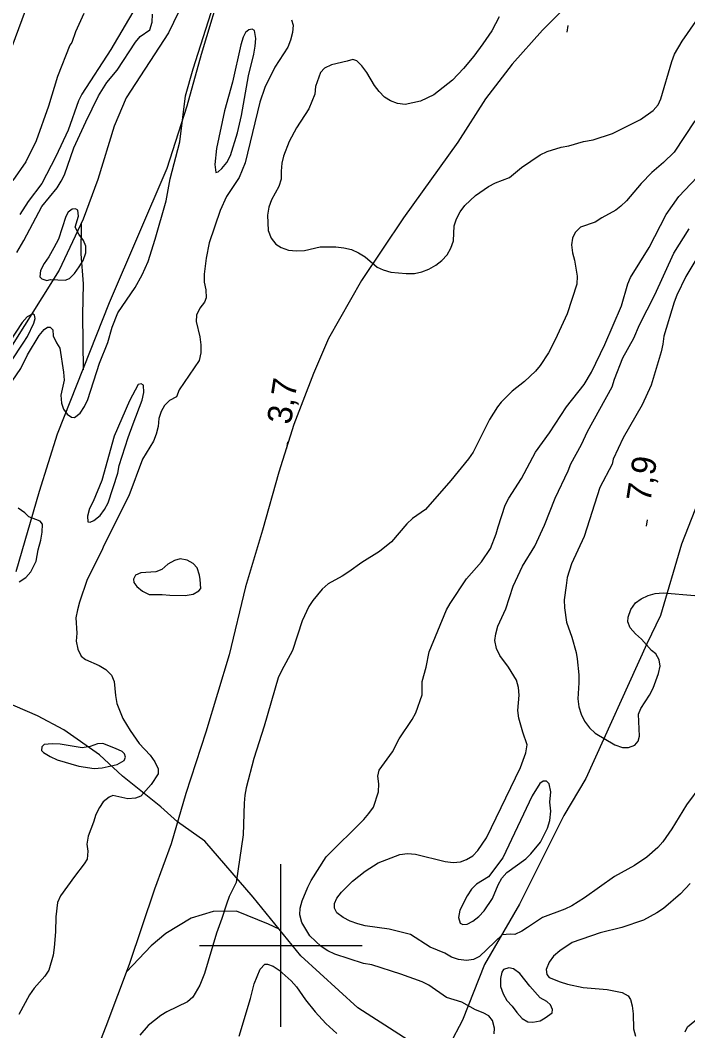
# Model space of a CAD drawing. Extents: x 282461 to 284471, y 5554090 to 5557646.
# Drawn here: x 282768 to 282850.1, y 5554989.5 to 5555113.8 of the extents above; entities that cross this region are included whole.
import ezdxf

# ---------------------------------------------------------------- set-up
doc = ezdxf.new("R2010")
doc.units = 0
for name, color, linetype in [('Niveau 1', 7, 'Continuous'), ('Niveau 2', 7, 'Continuous'), ('Niveau 22', 7, 'Continuous'), ('Niveau 3', 7, 'Continuous'), ('Niveau 61', 7, 'Continuous')]:
    doc.layers.add(name, color=color, linetype=linetype)

msp = doc.modelspace()

# ---------------------------------------------------------------- linework, layer by layer
at = {"layer": 'Niveau 1'}
for points in [[(282795.15, 5555102.1), (282796.02, 5555106.96), (282796.68, 5555109.63), (282796.84, 5555110.61), (282796.94, 5555111.54), (282796.76, 5555112.52), (282796.47, 5555112.69), (282796.06, 5555112.63), (282795.66, 5555112.28), (282795.38, 5555111.7), (282795.1, 5555110.77), (282794.06, 5555106.19), (282793.07, 5555102.66), (282792.09, 5555098.03), (282791.88, 5555096.06), (282792.01, 5555095.08), (282792.3, 5555095.14), (282792.76, 5555095.55), (282793.38, 5555096.31), (282793.83, 5555097.18), (282794.66, 5555099.96), (282795.15, 5555102.1)], [(282802.38, 5555004.58), (282802.65, 5555005.51), (282803.32, 5555007.19), (282803.72, 5555008.01), (282805.59, 5555010.91), (282810.2, 5555015.52), (282810.83, 5555016.22), (282811.4, 5555017.03), (282812.01, 5555018.89), (282812.05, 5555019.87), (282811.93, 5555020.85), (282812.09, 5555021.55), (282813.74, 5555023.81), (282814.58, 5555025.44), (282816.17, 5555027.82), (282816.62, 5555028.64), (282817.4, 5555030.84), (282817.38, 5555032.46), (282817.88, 5555034.25), (282818.26, 5555036.11), (282820.39, 5555041.27), (282820.84, 5555042.08), (282822.82, 5555045.11), (282824.7, 5555047.21), (282825.78, 5555048.83), (282826.5, 5555050.63), (282826.72, 5555051.5), (282827.61, 5555054.17), (282828.06, 5555055.04), (282829.59, 5555057.42), (282831.34, 5555060.68), (282833.04, 5555063.06), (282835.14, 5555066.26), (282837.3, 5555069), (282838.21, 5555070.51), (282839.84, 5555073.93), (282841.91, 5555078.69), (282842.69, 5555081.36), (282843.03, 5555082.17), (282845.29, 5555085.84), (282847.38, 5555089.9), (282848.96, 5555092.11), (282851.93, 5555095.26)], [(282781.84, 5555064.18), (282782.95, 5555067.08), (282783.17, 5555068.01), (282783.1, 5555068.93), (282782.81, 5555069.1), (282782.47, 5555068.98), (282781.4, 5555067.01), (282779.49, 5555062.66), (282778, 5555057.21), (282776.94, 5555054.6), (282776.49, 5555053.73), (282776.21, 5555052.81), (282776.28, 5555052.11), (282776.57, 5555052.06), (282777.02, 5555052.29), (282777.77, 5555052.88), (282778.33, 5555053.63), (282778.79, 5555054.45), (282779.95, 5555058.1), (282780.11, 5555059.02), (282781.22, 5555062.5), (282781.84, 5555064.18)], [(282779.68, 5555024.24), (282778.12, 5555024.86), (282777.48, 5555024.8), (282776.56, 5555024.5), (282775.59, 5555024.32), (282772.87, 5555024.75), (282771.89, 5555024.8), (282770.91, 5555024.74), (282770.62, 5555024.44), (282770.57, 5555023.98), (282770.8, 5555023.75), (282771.62, 5555023.24), (282772.49, 5555022.84), (282775.15, 5555022.06), (282777.06, 5555021.79), (282778.04, 5555021.86), (282779.88, 5555022.28), (282780.74, 5555022.75), (282780.91, 5555023.16), (282780.79, 5555023.56), (282780.5, 5555023.85), (282779.68, 5555024.24)], [(282850.36, 5555007.64), (282849.16, 5555006.35), (282847.05, 5555004.54), (282846.25, 5555004.01), (282844.59, 5555003.13), (282841.94, 5555002.24), (282839.29, 5555001.58), (282835.85, 5555000.39), (282834.3, 5554999.34), (282833.56, 5554998.69), (282832.99, 5554997.94), (282832.65, 5554997.07), (282832.72, 5554996.43), (282833.01, 5554996.09), (282834.35, 5554995.52), (282835.28, 5554995.24), (282837.18, 5554994.86), (282840.13, 5554994.6), (282841.98, 5554994.21), (282842.74, 5554993.81), (282843.03, 5554993.35), (282843.22, 5554992.6), (282843.34, 5554991.62), (282843.37, 5554989.77), (282843.61, 5554988.85)], [(282826.23, 5554989.15), (282826.28, 5554989.84), (282826.04, 5554990.77), (282825.57, 5554991.34), (282824.87, 5554991.74), (282823.94, 5554992.08), (282822.26, 5554993.04), (282820.4, 5554993.6), (282818.19, 5554995.14), (282817.38, 5554995.54), (282814.77, 5554996.5), (282811.18, 5554997.62), (282810.19, 5554997.78), (282806.66, 5554998.96), (282805.79, 5554999.36), (282804.97, 5554999.87), (282803.57, 5555001.19), (282802.57, 5555002.85), (282802.33, 5555003.77), (282802.38, 5555004.58)], [(282794.9, 5554988.86), (282796.28, 5554993.49), (282796.72, 5554995.29), (282797.45, 5554997.09), (282798.02, 5554997.73), (282798.36, 5554997.73), (282799.06, 5554997.45), (282799.82, 5554996.99), (282801.27, 5554995.68), (282801.92, 5554994.93), (282803.04, 5554993.32), (282804.21, 5554991.83), (282805.55, 5554990.4), (282806.9, 5554989.2)]]:
    msp.add_lwpolyline(points, dxfattribs=at)
at = {"layer": 'Niveau 2'}
for points in [[(282766.43, 5555068.62), (282768.02, 5555070.95), (282768.87, 5555072.63), (282770.28, 5555075.01), (282770.91, 5555075.77), (282771.31, 5555076.07), (282771.65, 5555076.07), (282771.95, 5555075.72), (282772.01, 5555074.97), (282772.43, 5555074.11), (282772.84, 5555073.48), (282773.28, 5555070.53), (282773.35, 5555069.55), (282772.97, 5555067.7), (282773.04, 5555066.72), (282773.28, 5555065.97), (282773.75, 5555065.33), (282774.27, 5555064.99), (282774.62, 5555064.94), (282775.31, 5555065.47), (282775.87, 5555066.28), (282776.27, 5555067.15), (282777.71, 5555071.62), (282778.72, 5555074.17), (282779.28, 5555076.03), (282779.95, 5555077.83), (282782.1, 5555080.91), (282782.95, 5555082.48), (282783.68, 5555084.11), (282784.57, 5555086.89), (282785.89, 5555091.59), (282786.38, 5555094.31), (282787.59, 5555098.83), (282788.27, 5555104.51), (282789.21, 5555107.81), (282791.72, 5555115.65)], [(282775.76, 5555114.62), (282774.74, 5555112.35), (282774.3, 5555111.07), (282774.07, 5555110.72), (282772.55, 5555106.88), (282771.44, 5555103.21), (282769.93, 5555098.97), (282768.63, 5555096.4), (282767.04, 5555094.07)], [(282782.21, 5555115.49), (282779.1, 5555110.19), (282775.52, 5555104.71), (282775.13, 5555103.9), (282773.84, 5555100.29), (282772.32, 5555097.03), (282770.63, 5555093.72), (282768.92, 5555091.5), (282767.9, 5555089.92)], [(282767.55, 5555085.25), (282768.4, 5555086.71), (282770.6, 5555090.9), (282772.48, 5555093.17), (282772.99, 5555093.99), (282773.39, 5555094.8), (282774.56, 5555098.11), (282776.02, 5555101.31), (282777.6, 5555104.51), (282778.62, 5555106.14), (282779.87, 5555107.66), (282782.14, 5555111.09), (282782.71, 5555111.79), (282783.91, 5555112.62), (282784.19, 5555113.54), (282784.24, 5555114.53)], [(282808.18, 5555108.75), (282806.22, 5555108.32), (282805.36, 5555107.91), (282804.9, 5555107.38), (282804.29, 5555105.64), (282804.19, 5555104.71), (282803.46, 5555102.91), (282801.92, 5555100.58), (282801.02, 5555098.89), (282800.35, 5555097.09), (282800.13, 5555096.22), (282800.03, 5555095.24), (282800.04, 5555094.25), (282799.76, 5555093.33), (282798.86, 5555091.7), (282798.52, 5555090.82), (282798.36, 5555089.84), (282798.44, 5555087.93), (282798.8, 5555087.01), (282799.39, 5555086.26), (282800.03, 5555085.86), (282800.96, 5555085.52), (282801.94, 5555085.42), (282802.92, 5555085.49), (282804.83, 5555085.91), (282806.79, 5555085.93), (282807.77, 5555085.82), (282808.7, 5555085.6), (282809.57, 5555085.2), (282810.39, 5555084.69), (282811.85, 5555083.43), (282812.61, 5555083.09), (282813.54, 5555082.81), (282815.44, 5555082.66), (282816.43, 5555082.67), (282817.35, 5555082.85), (282818.21, 5555083.2), (282819.07, 5555083.68), (282819.82, 5555084.26), (282820.45, 5555084.96), (282820.9, 5555085.78), (282821.23, 5555086.65), (282821.33, 5555088.5), (282821.61, 5555089.37), (282822.06, 5555090.25), (282822.63, 5555091), (282823.94, 5555092.23), (282825.54, 5555093.35), (282826.41, 5555093.82), (282828.13, 5555094.47), (282829.62, 5555095.7), (282831.91, 5555097.23), (282832.78, 5555097.64), (282834.5, 5555098.18), (282835.43, 5555098.37), (282837.21, 5555098.9), (282838.43, 5555099.09), (282840.79, 5555099.87), (282844.24, 5555101.58), (282845.78, 5555102.69), (282846.41, 5555103.39), (282846.75, 5555104.15), (282848.08, 5555108.74), (282848.41, 5555109.61), (282849.38, 5555111.24), (282851.03, 5555113.63)], [(282801.33, 5555113.83), (282801.51, 5555113.2), (282801.46, 5555112.27)], [(282826.85, 5555114.2), (282825.94, 5555112.51), (282824.86, 5555110.88), (282823.73, 5555109.36), (282822.47, 5555107.85), (282821.1, 5555106.44), (282818.81, 5555104.63), (282817.2, 5555103.86), (282815.3, 5555103.43), (282814.37, 5555103.54), (282813.5, 5555103.88), (282812.75, 5555104.33), (282812.1, 5555105.02), (282811.51, 5555105.77), (282810.57, 5555107.38), (282809.98, 5555108.19), (282809.34, 5555108.82), (282808.87, 5555108.98), (282808.18, 5555108.75)], [(282801.46, 5555112.27), (282801.18, 5555111.34), (282800.85, 5555110.47), (282799.26, 5555108.03), (282798.02, 5555105.53), (282797.41, 5555103.73), (282795.6, 5555096.25), (282794.87, 5555094.45), (282793.34, 5555092.12), (282792.55, 5555090.38), (282791.21, 5555086.44), (282790.83, 5555084.52), (282790.57, 5555082.56), (282790.58, 5555081.57), (282790.77, 5555080.65), (282790.84, 5555079.67), (282790.61, 5555079.14), (282790.04, 5555078.39), (282789.65, 5555077.52), (282789.6, 5555076.76), (282790.03, 5555074.86), (282790.16, 5555073.88), (282790.17, 5555072.9), (282789.95, 5555071.97), (282787.51, 5555068.36), (282787.18, 5555067.49), (282786.32, 5555067.02), (282785.69, 5555066.43), (282785.3, 5555065.68), (282785.02, 5555064.81), (282784.91, 5555063.82), (282784.69, 5555062.9), (282784.36, 5555062.03), (282783, 5555059.82), (282781.33, 5555055.29), (282778.28, 5555049.3), (282777.95, 5555048.49), (282776.2, 5555045.01), (282775.25, 5555042.22), (282774.98, 5555041.29), (282774.81, 5555040.31), (282774.9, 5555038.4), (282774.85, 5555037.42), (282775.04, 5555036.44), (282775.45, 5555035.58), (282775.98, 5555035.18), (282777.66, 5555034.44), (282778.47, 5555033.93), (282779.18, 5555033.24), (282779.53, 5555032.49), (282779.67, 5555030.76), (282779.85, 5555029.78), (282780.57, 5555027.93), (282781.46, 5555026.44), (282782.57, 5555024.83), (282783.92, 5555023.4), (282784.51, 5555022.6), (282784.92, 5555021.73), (282784.93, 5555021.1), (282784.08, 5555019.82), (282782.77, 5555018.36), (282782.14, 5555018.12), (282781.21, 5555018.05), (282779.36, 5555018.44), (282778.9, 5555018.26), (282778.16, 5555017.68), (282777.71, 5555016.98), (282777.25, 5555016.11), (282776.98, 5555015.18), (282776.31, 5555013.44), (282776.14, 5555012.46), (282776.27, 5555011.59), (282776.17, 5555010.61), (282775.83, 5555010.03), (282774.64, 5555008.51), (282772.93, 5555006.12), (282772.54, 5555005.31), (282772.33, 5555003.52), (282772.3, 5555001.67), (282772.15, 5554999.76), (282771.99, 5554998.83), (282771.49, 5554996.98), (282770.98, 5554996.22), (282769.67, 5554994.76), (282769.1, 5554993.95), (282767.8, 5554991.51)], [(282850.94, 5555101.43), (282848.38, 5555097.58), (282847.07, 5555096.3), (282845.64, 5555095.07), (282844.33, 5555093.72), (282842.51, 5555091.57), (282841.82, 5555090.92), (282841.19, 5555090.45), (282839.47, 5555089.51), (282838.67, 5555088.98), (282836.88, 5555088.33), (282836.2, 5555087.69), (282835.86, 5555086.99), (282835.76, 5555086.18), (282835.88, 5555085.2), (282836.13, 5555084.27), (282836.44, 5555082.31), (282836.39, 5555081.33), (282835.23, 5555077.67), (282833.76, 5555074.48), (282832.92, 5555072.91), (282831.9, 5555071.34), (282831.33, 5555070.64), (282829.96, 5555069.35), (282828.47, 5555068.18), (282827.1, 5555066.84), (282826.64, 5555066.25), (282825.68, 5555064.68), (282823.65, 5555060.67), (282823.08, 5555059.86), (282820.92, 5555057.18), (282817.79, 5555053.62), (282816.19, 5555052.5), (282815.5, 5555051.86), (282813.62, 5555049.65), (282812.14, 5555048.47), (282809.96, 5555047.12), (282808.35, 5555045.95), (282807.55, 5555045.42), (282805.83, 5555044.48), (282805.09, 5555043.84), (282803.95, 5555042.44), (282803.44, 5555041.68), (282802.65, 5555039.94), (282801.43, 5555036.29), (282800.07, 5555033.79), (282799.68, 5555032.92), (282797.96, 5555027), (282796.69, 5555023), (282795.75, 5555019.41), (282795.59, 5555018.48), (282795.48, 5555017.5), (282795.36, 5555013.62), (282794.51, 5555007.77), (282793.66, 5555006.03), (282793.33, 5555005.1), (282792.77, 5555003.31), (282792.1, 5555001.51), (282790.61, 5554996.58), (282790.05, 5554995.13), (282789.2, 5554993.67), (282788.51, 5554993.09), (282785.99, 5554991.85), (282785.24, 5554991.38), (282783.7, 5554990.15), (282782.67, 5554988.99)], [(282772.11, 5555085.79), (282771.49, 5555084.68), (282770.92, 5555083.87), (282770.47, 5555083), (282770.36, 5555082.24), (282770.6, 5555082.01), (282771.23, 5555081.79), (282771.69, 5555081.91), (282773.49, 5555081.81), (282774, 5555082.05), (282774.63, 5555082.63), (282775.2, 5555083.45), (282775.71, 5555084.26), (282776.04, 5555085.19), (282776.03, 5555086), (282775.73, 5555086.69), (282775.15, 5555087.49), (282774.73, 5555088.36), (282775.12, 5555089.69), (282775.05, 5555090.44), (282774.76, 5555090.61), (282774.36, 5555090.55), (282773.84, 5555090.2), (282773.56, 5555089.68), (282772.67, 5555086.89), (282772.11, 5555085.79)], [(282830.35, 5555002.22), (282829.66, 5555001.76), (282828.8, 5555001.34), (282828.22, 5555001.4), (282827.24, 5555001.33), (282824.45, 5554998.65), (282823.71, 5554998.29), (282822.84, 5554998.17), (282821.86, 5554998.28), (282820.99, 5554998.56), (282820.18, 5554999.07), (282818.38, 5554999.8), (282815.94, 5555001.34), (282813.34, 5555002.01), (282810.39, 5555002.44), (282809.47, 5555002.66), (282808.54, 5555003), (282807.67, 5555003.45), (282806.91, 5555004.02), (282806.62, 5555004.6), (282806.61, 5555005.18), (282806.89, 5555005.81), (282807.46, 5555006.57), (282808.82, 5555007.91), (282810.36, 5555009.14), (282811.97, 5555010.19), (282814.66, 5555011.2), (282815.59, 5555011.32), (282816.57, 5555011.22), (282820.21, 5555010.33), (282821.19, 5555010.22), (282822.12, 5555010.29), (282822.86, 5555010.58), (282823.61, 5555011.05), (282824.23, 5555011.69), (282825.31, 5555013.26), (282829.47, 5555021.9), (282830.14, 5555023.7), (282830.3, 5555024.68), (282829.76, 5555026.24), (282829.28, 5555027.96), (282829.15, 5555028.89), (282829.3, 5555030.79), (282829.23, 5555031.72), (282828.99, 5555032.64), (282827.99, 5555034.24), (282826.93, 5555035.68), (282826.52, 5555036.54), (282826.33, 5555037.52), (282826.44, 5555038.33), (282826.71, 5555039.26), (282827.67, 5555041.4), (282828.56, 5555044.18), (282829.74, 5555046.67), (282831.26, 5555049.11), (282832.44, 5555051.72), (282833.73, 5555055.03), (282835.36, 5555058.39), (282835.69, 5555059.26), (282836.99, 5555061.64), (282837.72, 5555063.21), (282840.77, 5555068.72), (282841.04, 5555069.65), (282842.05, 5555072.26), (282843.4, 5555074.7), (282844.13, 5555076.32), (282845.99, 5555080.04), (282848.35, 5555085.14), (282850.22, 5555088.16)], [(282852.87, 5555087.4), (282849.82, 5555082.3), (282848.7, 5555079.98), (282848.36, 5555079.11), (282847.09, 5555074.94), (282846.99, 5555073.96), (282846.77, 5555073.03), (282845.55, 5555068.93), (282844.43, 5555066.49), (282842.11, 5555062.43), (282840.88, 5555059.82), (282840.77, 5555059.19), (282839.25, 5555056.34), (282837.31, 5555050.32), (282835.74, 5555046.96), (282835.24, 5555045.28), (282835.08, 5555044.3), (282834.87, 5555042.51), (282834.88, 5555041.53), (282835.13, 5555039.75), (282835.79, 5555037.91), (282836.33, 5555036.06), (282836.46, 5555035.26), (282836.66, 5555033.3), (282836.67, 5555032.32), (282836.52, 5555030.35), (282836.65, 5555029.37), (282836.95, 5555028.45), (282837.36, 5555027.59), (282837.95, 5555026.79), (282838.65, 5555026.11), (282841.09, 5555024.69), (282842.01, 5555024.35), (282842.76, 5555024.36), (282843.56, 5555024.65), (282843.96, 5555025.12), (282844.13, 5555025.75), (282843.98, 5555028.46), (282844.26, 5555029.16), (282845.33, 5555030.78), (282845.78, 5555031.65), (282846.45, 5555033.45), (282846.67, 5555034.37), (282846.55, 5555035.12), (282846.13, 5555035.87), (282845.61, 5555036.27), (282844.38, 5555037.7), (282843.63, 5555038.33), (282842.98, 5555039.07), (282842.68, 5555039.82), (282842.73, 5555040.4), (282843.07, 5555041.32), (282843.64, 5555042.13), (282844.32, 5555042.66), (282845.18, 5555043.07), (282846.04, 5555043.31), (282847.02, 5555043.38), (282850.94, 5555043.07)], [(282764.13, 5555067.8), (282768.33, 5555074.09), (282768.84, 5555074.91), (282769.63, 5555076.54), (282769.79, 5555077.12), (282769.73, 5555077.52), (282769.5, 5555077.69), (282768.81, 5555077.34), (282768.18, 5555076.64), (282766.65, 5555074.25)], [(282770.15, 5555048.65), (282770.48, 5555049.87), (282770.64, 5555050.85), (282770.69, 5555051.83), (282770.39, 5555052.18), (282769, 5555052.74), (282768.53, 5555053.2), (282767.72, 5555053.77)], [(282767.83, 5555044.75), (282768.63, 5555045.28), (282769.26, 5555045.98), (282769.93, 5555047.26), (282770.15, 5555048.65)], [(282790.08, 5555045.03), (282790.01, 5555045.55), (282789.71, 5555046.47), (282789.24, 5555046.98), (282788.49, 5555047.38), (282787.62, 5555047.55), (282786.93, 5555047.37), (282786.12, 5555046.9), (282785.38, 5555046.25), (282784.63, 5555045.96), (282782.78, 5555045.82), (282782.15, 5555045.53), (282781.87, 5555045.06), (282781.93, 5555044.66), (282782.29, 5555044.14), (282782.99, 5555043.57), (282783.8, 5555043.17), (282785.42, 5555043.19), (282786.34, 5555043.08), (282788.25, 5555043.04), (282789.23, 5555043.22), (282789.92, 5555043.63), (282790.15, 5555043.93), (282790.08, 5555045.03)], [(282857.09, 5555036.43), (282856.48, 5555034.69), (282856.01, 5555030.87), (282855.63, 5555029.14), (282855.29, 5555028.21), (282854.5, 5555026.59), (282854.17, 5555025.66), (282853.79, 5555023.92), (282853.45, 5555023), (282851.65, 5555019.69), (282849.89, 5555017.3), (282848.08, 5555014.34), (282847, 5555012.77), (282846.38, 5555012.07), (282845.01, 5555010.85), (282843.52, 5555009.85), (282841.06, 5555008.5), (282837.34, 5555005.87), (282835.79, 5555004.87), (282834.93, 5555004.46), (282832.18, 5555003.45), (282830.35, 5555002.22)], [(282833.1, 5555017.63), (282833.2, 5555018.9), (282833.02, 5555019.88), (282832.67, 5555020.22), (282832.27, 5555020.22), (282831.87, 5555019.93), (282830.9, 5555018.42), (282827.31, 5555010.77), (282825.55, 5555008.44), (282824.07, 5555007.56), (282823.44, 5555006.92), (282822.93, 5555006.11), (282822.03, 5555004.37), (282821.87, 5555003.45), (282822.05, 5555002.76), (282822.4, 5555002.59), (282822.92, 5555002.65), (282823.6, 5555003), (282824.35, 5555003.59), (282825.03, 5555004.29), (282826.05, 5555005.79), (282826.72, 5555007.47), (282827.17, 5555008.29), (282827.79, 5555008.98), (282830.14, 5555010.68), (282830.76, 5555011.26), (282831.96, 5555012.72), (282832.8, 5555014.45), (282833.07, 5555015.38), (282833.23, 5555016.53), (282833.1, 5555017.63)], [(282849.73, 5554989.38), (282850.01, 5554990.02), (282852.7, 5554992.19), (282853.33, 5554992.83), (282853.84, 5554993.64), (282853.94, 5554994.34), (282852.6, 5554995.89), (282851.64, 5554998.54), (282851.85, 5555000.22), (282852.13, 5555000.97), (282852.64, 5555001.79), (282853.72, 5555003.24), (282855.64, 5555006.44)], [(282832.51, 5554991.1), (282833.36, 5554991.74), (282833.42, 5554992.15), (282833.18, 5554992.72), (282832.71, 5554993.12), (282831.9, 5554993.58), (282830.61, 5554995.01), (282829.38, 5554996.56), (282828.62, 5554997.13), (282828.05, 5554997.24), (282827.41, 5554997.06), (282827.19, 5554996.71), (282827.02, 5554995.96), (282827.04, 5554994.98), (282827.34, 5554994.06), (282827.81, 5554993.25), (282828.45, 5554992.56), (282829.04, 5554991.76), (282829.68, 5554991.02), (282830.38, 5554990.62), (282831.01, 5554990.57), (282831.88, 5554990.75), (282832.51, 5554991.1)]]:
    msp.add_lwpolyline(points, dxfattribs=at)
at = {"layer": 'Niveau 22'}
for points in [[(282767.44, 5555046.02), (282770.32, 5555055.87), (282772.54, 5555062.94), (282778.95, 5555079.09), (282786.04, 5555095.6), (282788.49, 5555103.26), (282790.26, 5555109.64), (282793, 5555118.78), (282800.25, 5555139.44), (282804.04, 5555152.93), (282805.33, 5555156.71), (282807.33, 5555162.04), (282811.27, 5555167.72), (282814.47, 5555170.88), (282819.52, 5555174.29), (282822.96, 5555176.99)], [(282663.98, 5554879.49), (282672.18, 5554899.48), (282678.33, 5554915.19), (282685.8, 5554937.6), (282690.39, 5554950.15), (282696.68, 5554964.46), (282715.4, 5555003.33), (282721.38, 5555014.74), (282728.26, 5555029.18), (282736.05, 5555045.01), (282749.39, 5555071.35), (282756.62, 5555086.26), (282763.38, 5555101.05), (282769.54, 5555117.58), (282774.22, 5555132.12), (282777.52, 5555146.42), (282779.41, 5555163.99), (282780.99, 5555176.53)], [(282809.94, 5555165.8), (282806.01, 5555163.85), (282804.06, 5555162.09), (282801.99, 5555159.03), (282800.7, 5555155.36), (282799.88, 5555151.24), (282798.81, 5555144.05), (282797.48, 5555139.64), (282795.36, 5555133.38), (282792.79, 5555126.52), (282789.87, 5555119.9), (282786.18, 5555112.25), (282780.99, 5555104.24), (282779.53, 5555100.75), (282777.51, 5555094.23), (282775.7, 5555089.34), (282772.75, 5555083.04), (282766.36, 5555072.85), (282763.01, 5555069.5), (282761.77, 5555068.35), (282746.04, 5555056.55), (282742.25, 5555052.87)], [(282851.28, 5555129.36), (282836.91, 5555117.33), (282832.17, 5555112.59), (282828.46, 5555108.38), (282825.16, 5555104.12), (282821.76, 5555098.82), (282815.09, 5555089.48), (282809.93, 5555081.77), (282805.88, 5555074.65), (282804.02, 5555070.34), (282801.59, 5555064.07), (282799.76, 5555058.21), (282797.77, 5555051.07), (282795.66, 5555044.11), (282793.66, 5555035.77), (282790.79, 5555026.26), (282788.34, 5555018.71), (282786.5, 5555012.51), (282784.47, 5555006.93), (282781.35, 5554997.65), (282778.5, 5554990.05), (282775.27, 5554981.86)], [(282775.45, 5555088.8), (282775.41, 5555085.06), (282775.69, 5555081.36), (282775.62, 5555077.55), (282775.68, 5555070.82)], [(282852.21, 5555056.78), (282849.3, 5555049.37), (282846.68, 5555040.58), (282845, 5555037.1), (282837.52, 5555020.54), (282834.81, 5555016.01), (282829.37, 5555005.11), (282825.07, 5554997.68), (282822.34, 5554990.83), (282820.76, 5554987.81)], [(282819.57, 5554985.87), (282809.46, 5554992.33), (282802.45, 5554998.74), (282796.59, 5555005.96), (282790.67, 5555012.85), (282787.3, 5555015.23), (282785.23, 5555017.07), (282780.52, 5555020.82), (282777.69, 5555023.45), (282773.32, 5555026.53), (282770.09, 5555028.24), (282763.31, 5555031.17)], [(282799.81, 5555002), (282798.48, 5555002.63), (282794.56, 5555004.21), (282791.7, 5555004.18), (282788.97, 5555003.35), (282785.88, 5555001.47), (282784.05, 5554999.95), (282781.02, 5554996.76)]]:
    msp.add_lwpolyline(points, dxfattribs=at)
at = {"layer": 'Niveau 3'}
for p, q in [((282835.22, 5555112.34), (282835.34, 5555113.13)), ((282800.75, 5555061.14), (282800.87, 5555061.93)), ((282844.96, 5555051.58), (282845.08, 5555052.37))]:
    msp.add_line(p, q, dxfattribs=at)
at = {"layer": 'Niveau 61'}
for points in [[(282800, 5554990), (282800, 5555010)], [(282790, 5555000), (282810, 5555000)]]:
    msp.add_lwpolyline(points, dxfattribs=at)

# ---------------------------------------------------------------- texts
at = {"layer": 'Niveau 3'}
for s, p in [('3,7  ', (282801.23, 5555063.98)), ('7,9  ', (282845.44, 5555054.42))]:
    msp.add_text(s, height=3, rotation=81.0957, dxfattribs=at).set_placement(p)

doc.saveas('drawing.dxf')
